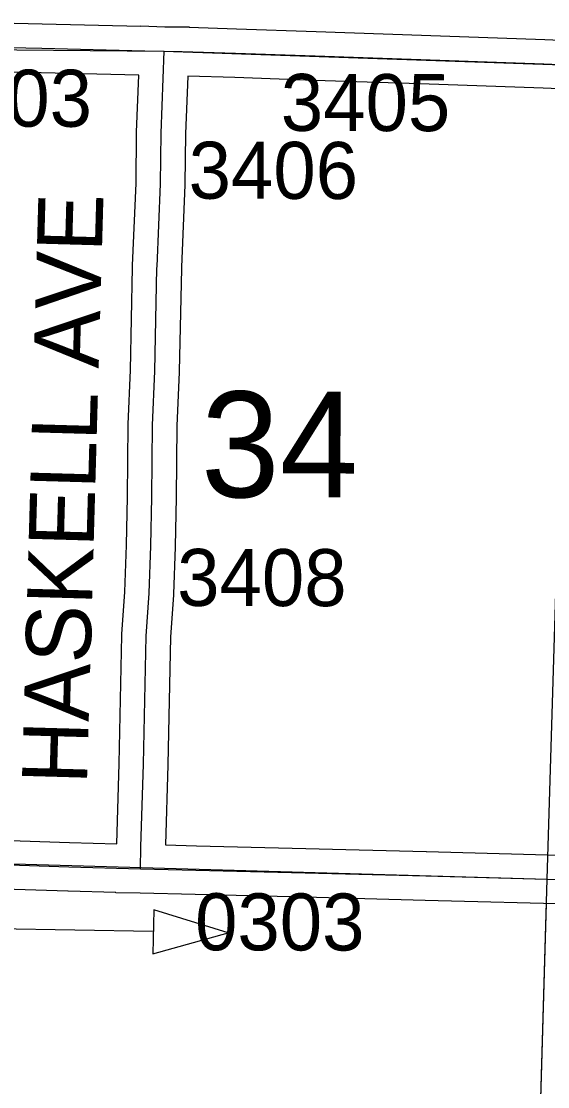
# Model space of a CAD drawing. Extents: x -157.2 to -99.3, y 12.2 to 46.2.
# Drawn here: x -131.471 to -130.824, y 28.332 to 29.641 of the extents above; entities that cross this region are included whole.
import ezdxf

# ---------------------------------------------------------------- set-up
doc = ezdxf.new("R2010")
doc.units = 0
for name, color, linetype in [('tdCoDirctArrow', 7, 'Continuous'), ('tdCoSecRdNmbr', 7, 'Continuous'), ('tdCoSecRdTxt', 7, 'Continuous'), ('tdCoSecRteBand', 7, 'Continuous'), ('tdCoSecRteCL', 7, 'Continuous'), ('tdCoSectLine', 7, 'Continuous'), ('tdCoSectLinePart', 7, 'Continuous'), ('tdCoSectNmbr', 7, 'Continuous'), ('tdCoSurfAsphalt', 7, 'Continuous'), ('tdCoSurfEarth', 7, 'Continuous'), ('tdCoSurfGravel', 7, 'Continuous'), ('tdCoTwpBndryShd', 7, 'Continuous')]:
    doc.layers.add(name, color=color, linetype=linetype)

msp = doc.modelspace()

# ---------------------------------------------------------------- linework, layer by layer
at = {"layer": 'tdCoDirctArrow'}
msp.add_lwpolyline([(-131.7214, 28.9824), (-131.728, 28.563), (-131.7278, 28.5594), (-131.7275, 28.5572), (-131.7269, 28.5544), (-131.726, 28.5516), (-131.7249, 28.5489), (-131.7236, 28.5463), (-131.722, 28.5438), (-131.7202, 28.5415), (-131.7183, 28.5393), (-131.7161, 28.5374), (-131.7138, 28.5356), (-131.7113, 28.534), (-131.7087, 28.5327), (-131.706, 28.5316), (-131.7032, 28.5308), (-131.7004, 28.5302), (-131.6975, 28.5298), (-131.6945, 28.5297), (-131.3088, 28.5231)], dxfattribs=at)
msp.add_lwpolyline([(-131.3095, 28.4953), (-131.2166, 28.5211), (-131.3081, 28.5491)], close=True, dxfattribs=at)
at = {"layer": 'tdCoSecRteBand'}
for points in [[(-131.584, 29.6407), (-131.4452, 29.6375), (-131.4452, 29.6375), (-131.4452, 29.6375), (-131.3241, 29.6346), (-131.3241, 29.6353), (-131.2945, 29.6341), (-131.2728, 29.6338), (-131.2725, 29.6338), (-131.2725, 29.6338), (-131.2648, 29.6337), (-131.2648, 29.6335), (-131.2067, 29.6316), (-131.2066, 29.6316), (-131.2066, 29.6316), (-131.1087, 29.6281), (-130.979, 29.6237), (-130.8276, 29.6185), (-130.8275, 29.6185), (-130.8274, 29.6185), (-130.7395, 29.6148)], [(-131.3538, 28.6305), (-131.3507, 28.729), (-131.3475, 28.8862), (-131.3475, 28.8869), (-131.3475, 28.8877), (-131.3438, 28.9397), (-131.3419, 28.9971), (-131.3406, 29.0567), (-131.3396, 29.1449), (-131.3396, 29.1453), (-131.3396, 29.1457), (-131.3369, 29.212), (-131.3343, 29.3382), (-131.3342, 29.3402), (-131.3342, 29.3405), (-131.3342, 29.3408), (-131.33, 29.442), (-131.3293, 29.5037), (-131.3293, 29.5041), (-131.3293, 29.5045), (-131.3265, 29.5747), (-131.4466, 29.5775), (-131.5852, 29.5807)], [(-130.7416, 29.5548), (-130.8298, 29.5585), (-130.9811, 29.5637), (-131.1108, 29.5681), (-131.1108, 29.5681), (-131.1108, 29.5681), (-131.2087, 29.5716), (-131.2665, 29.5735), (-131.2693, 29.5026), (-131.27, 29.4408), (-131.27, 29.4404), (-131.2701, 29.44), (-131.2742, 29.3387), (-131.2743, 29.337), (-131.2769, 29.2105), (-131.2769, 29.2102), (-131.277, 29.2099), (-131.2797, 29.1437), (-131.2806, 29.0559), (-131.2806, 29.0558), (-131.2806, 29.0556), (-131.2819, 28.9957), (-131.2819, 28.9955), (-131.2819, 28.9953), (-131.2839, 28.9371), (-131.2839, 28.9366), (-131.2839, 28.936), (-131.2876, 28.8842), (-131.2908, 28.7276), (-131.2908, 28.7275), (-131.2908, 28.7273), (-131.2939, 28.629), (-131.2937, 28.629), (-131.2559, 28.628), (-131.2559, 28.628), (-131.2559, 28.628), (-131.1215, 28.6246), (-130.9733, 28.6209), (-130.9733, 28.6209), (-130.9732, 28.6209), (-130.7792, 28.6157)], [(-131.5694, 28.6372), (-131.4119, 28.632), (-131.3538, 28.6305)], [(-130.7808, 28.5557), (-130.9748, 28.5609), (-131.123, 28.5646), (-131.123, 28.5646), (-131.123, 28.5646), (-131.2574, 28.5681), (-131.325, 28.5698), (-131.3549, 28.5703), (-131.3549, 28.5705), (-131.4135, 28.572), (-131.4136, 28.572), (-131.4137, 28.572), (-131.5713, 28.5772)]]:
    msp.add_lwpolyline(points, dxfattribs=at)
at = {"layer": 'tdCoSecRteCL'}
for points in [[(-131.7567, 29.6086), (-131.746, 29.6102), (-131.7083, 29.6117), (-131.5847, 29.6107), (-131.4459, 29.6075), (-131.3194, 29.6045), (-131.2953, 29.6041)], [(-131.3244, 28.5998), (-131.324, 28.6267), (-131.3207, 28.7283), (-131.3175, 28.8856), (-131.3138, 28.9381), (-131.3119, 28.9963), (-131.3106, 29.0562), (-131.3096, 29.1445), (-131.3069, 29.2111), (-131.3043, 29.3376), (-131.3042, 29.3396), (-131.3, 29.4412), (-131.2993, 29.5033), (-131.2953, 29.6041)], [(-131.2953, 29.6041), (-131.2733, 29.6038), (-131.2077, 29.6016), (-131.1098, 29.5981), (-130.98, 29.5937), (-130.8286, 29.5885), (-130.7403, 29.5848), (-130.6861, 29.5839), (-130.6326, 29.5831), (-130.5337, 29.5821), (-130.4244, 29.5791), (-130.2572, 29.573), (-130.1803, 29.5698), (-130.0863, 29.5661), (-129.9537, 29.5589), (-129.8321, 29.5579), (-129.7949, 29.5568)], [(-131.8226, 28.6156), (-131.7666, 28.6133), (-131.7035, 28.6114), (-131.5703, 28.6072), (-131.4128, 28.602), (-131.3244, 28.5998)], [(-131.3244, 28.5998), (-131.2567, 28.598), (-131.1223, 28.5946), (-130.974, 28.5909), (-130.78, 28.5857), (-130.6786, 28.583), (-130.558, 28.5786), (-130.4101, 28.5749), (-130.3541, 28.5719), (-130.2858, 28.5702), (-130.2355, 28.5687), (-130.1699, 28.5675), (-130.0806, 28.5638), (-130.0041, 28.5618), (-129.9304, 28.5603), (-129.8663, 28.5593), (-129.8246, 28.5575)]]:
    msp.add_lwpolyline(points, dxfattribs=at)
at = {"layer": 'tdCoSectLine'}
for points in [[(-131.7931, 29.6085), (-131.2957, 29.6041), (-130.7942, 29.587)], [(-130.8245, 28.5869), (-130.7942, 29.587)], [(-131.8229, 28.6156), (-130.8245, 28.5869)], [(-130.8539, 27.5807), (-130.8245, 28.5869)], [(-130.8245, 28.5869), (-129.825, 28.5575)]]:
    msp.add_lwpolyline(points, dxfattribs=at)
at = {"layer": 'tdCoSectLinePart'}
msp.add_lwpolyline([(-130.8531, 27.6106), (-130.8254, 28.5569)], dxfattribs=at)
at = {"layer": 'tdCoSurfAsphalt'}
msp.add_lwpolyline([(-131.8226, 28.6156), (-131.7666, 28.6133), (-131.7035, 28.6114), (-131.5703, 28.6072), (-131.4128, 28.602), (-131.3244, 28.5998), (-131.2567, 28.598), (-131.1223, 28.5946), (-130.974, 28.5909), (-130.78, 28.5857)], dxfattribs=at)
at = {"layer": 'tdCoSurfEarth'}
msp.add_lwpolyline([(-131.3244, 28.5998), (-131.324, 28.6267), (-131.3207, 28.7283), (-131.3175, 28.8856), (-131.3138, 28.9381), (-131.3119, 28.9963), (-131.3106, 29.0562), (-131.3096, 29.1445), (-131.3069, 29.2111), (-131.3043, 29.3376)], dxfattribs=at)
at = {"layer": 'tdCoSurfGravel'}
for points in [[(-131.7567, 29.6086), (-131.746, 29.6102), (-131.7083, 29.6117), (-131.5847, 29.6107), (-131.4459, 29.6075), (-131.3194, 29.6045), (-131.2953, 29.6041), (-131.2733, 29.6038), (-131.2077, 29.6016), (-131.1098, 29.5981), (-130.98, 29.5937), (-130.8286, 29.5885), (-130.7403, 29.5848), (-130.6861, 29.5839)], [(-131.3043, 29.3376), (-131.3042, 29.3396), (-131.3, 29.4412), (-131.2993, 29.5033), (-131.2953, 29.6041)]]:
    msp.add_lwpolyline(points, dxfattribs=at)
at = {"layer": 'tdCoTwpBndryShd'}
msp.add_lwpolyline([(-134.7778, 28.6994), (-133.8175, 28.674), (-132.8168, 28.6555), (-131.8229, 28.6156), (-130.8245, 28.5869), (-129.825, 28.5575), (-128.8255, 28.521), (-127.8614, 28.4849), (-126.8697, 28.4535), (-125.867, 28.4197), (-124.8666, 28.3809)], dxfattribs=at)

# ---------------------------------------------------------------- texts
at = {"layer": 'tdCoSecRdNmbr'}
for s, rotation, p in [('3403', 359.8999, (-131.5924, 29.5115)), ('3405', 359.9003, (-131.1521, 29.5061)), ('3406', 359.9002, (-131.2654, 29.4228)), ('3408', 359.9002, (-131.2795, 28.9226)), ('0303', 359.9002, (-131.2575, 28.4996))]:
    msp.add_text(s, height=0.07, rotation=rotation, dxfattribs=at).set_placement(p)
at = {"layer": 'tdCoSecRdTxt'}
msp.add_text('HASKELL AVE', height=0.08, rotation=88.3859, dxfattribs=at).set_placement((-131.3904, 28.7028))
at = {"layer": 'tdCoSectNmbr'}
msp.add_text('34', height=0.13, rotation=359.9002, dxfattribs=at).set_placement((-131.2503, 29.0561))

doc.saveas('drawing.dxf')
